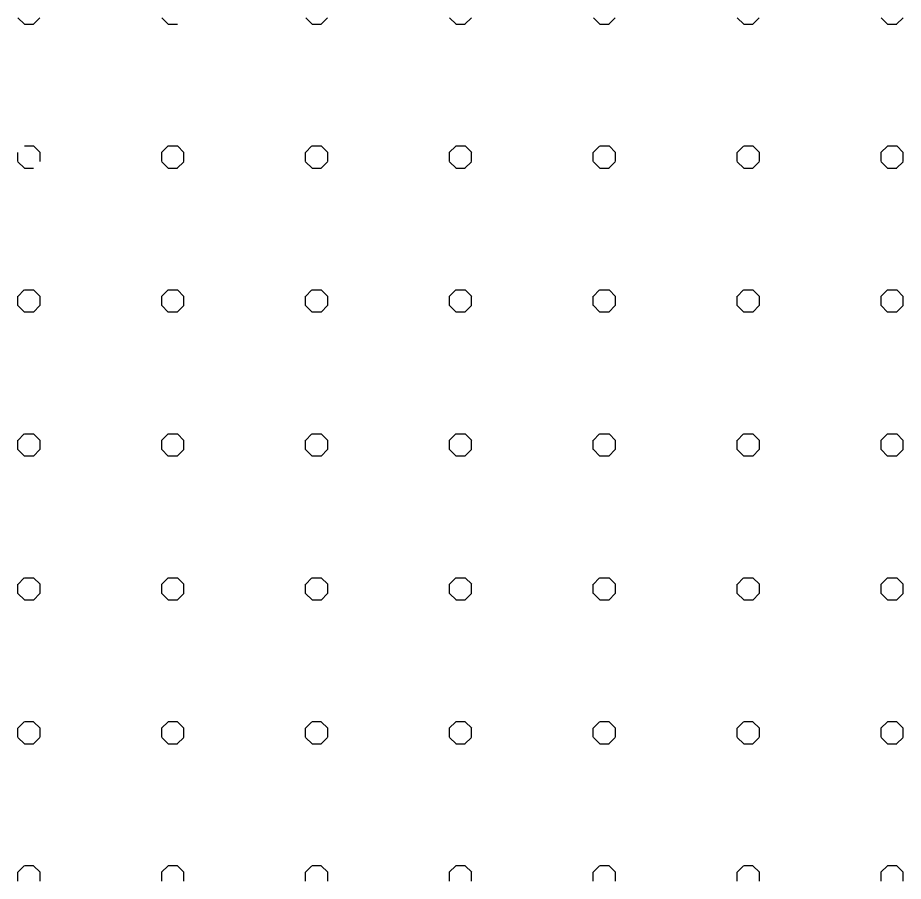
# Model space of a CAD drawing. Extents: x 427903 to 430077, y 4477233 to 4480385.
# Drawn here: x 429060.5 to 429245.2, y 4479474.7 to 4479654.7 of the extents above; entities that cross this region are included whole.
import ezdxf

# ---------------------------------------------------------------- set-up
doc = ezdxf.new("R2010")
doc.units = 0
doc.layers.add('TR_OZELMAHSUL', color=7, linetype='Continuous')

msp = doc.modelspace()

# ---------------------------------------------------------------- linework, layer by layer
at = {"layer": 'TR_OZELMAHSUL'}
for p, q in [((429061.91, 4479653.37), (429060.56, 4479654.72)), ((429063.78, 4479653.36), (429065.14, 4479654.72)), ((429091.91, 4479653.37), (429090.56, 4479654.72)), ((429121.91, 4479653.37), (429120.56, 4479654.72)), ((429123.78, 4479653.36), (429125.14, 4479654.72)), ((429123.78, 4479653.36), (429125.14, 4479654.72)), ((429151.91, 4479653.37), (429150.56, 4479654.72)), ((429153.78, 4479653.36), (429155.14, 4479654.71)), ((429181.91, 4479653.37), (429180.55, 4479654.72)), ((429183.78, 4479653.36), (429185.13, 4479654.71)), ((429211.91, 4479653.37), (429210.55, 4479654.72)), ((429213.78, 4479653.36), (429215.13, 4479654.71)), ((429241.91, 4479653.37), (429240.55, 4479654.72)), ((429243.78, 4479653.36), (429245.13, 4479654.71)), ((429061.9, 4479653.39), (429063.82, 4479653.39)), ((429091.9, 4479653.39), (429093.82, 4479653.39)), ((429121.9, 4479653.39), (429123.82, 4479653.39)), ((429151.9, 4479653.39), (429153.82, 4479653.39)), ((429181.9, 4479653.39), (429183.82, 4479653.39)), ((429211.9, 4479653.39), (429213.82, 4479653.39)), ((429241.9, 4479653.39), (429243.82, 4479653.39)), ((429060.54, 4479624.75), (429060.54, 4479626.66)), ((429061.9, 4479628.02), (429063.82, 4479628.02)), ((429065.18, 4479626.64), (429063.83, 4479627.99)), ((429065.17, 4479624.75), (429065.17, 4479626.66)), ((429090.51, 4479626.63), (429091.87, 4479627.99)), ((429090.51, 4479626.63), (429091.87, 4479627.99)), ((429090.54, 4479624.75), (429090.54, 4479626.66)), ((429091.9, 4479628.02), (429093.82, 4479628.02)), ((429095.18, 4479626.64), (429093.83, 4479627.99)), ((429095.17, 4479624.75), (429095.17, 4479626.66)), ((429120.51, 4479626.63), (429121.87, 4479627.99)), ((429120.54, 4479624.75), (429120.54, 4479626.66)), ((429121.9, 4479628.02), (429123.82, 4479628.02)), ((429125.18, 4479626.64), (429123.82, 4479627.99)), ((429125.17, 4479624.75), (429125.17, 4479626.66)), ((429150.51, 4479626.63), (429151.87, 4479627.98)), ((429150.54, 4479624.75), (429150.54, 4479626.66)), ((429151.9, 4479628.02), (429153.82, 4479628.02)), ((429155.18, 4479626.64), (429153.82, 4479627.99)), ((429155.17, 4479624.75), (429155.17, 4479626.66)), ((429180.51, 4479626.63), (429181.86, 4479627.98)), ((429180.54, 4479624.75), (429180.54, 4479626.66)), ((429181.9, 4479628.02), (429183.82, 4479628.02)), ((429185.18, 4479626.64), (429183.82, 4479627.99)), ((429185.17, 4479624.75), (429185.17, 4479626.66)), ((429210.51, 4479626.63), (429211.86, 4479627.98)), ((429210.54, 4479624.75), (429210.54, 4479626.66)), ((429211.9, 4479628.02), (429213.82, 4479628.02)), ((429215.18, 4479626.64), (429213.82, 4479627.99)), ((429215.17, 4479624.75), (429215.17, 4479626.66)), ((429240.51, 4479626.63), (429241.86, 4479627.98)), ((429240.54, 4479624.75), (429240.54, 4479626.66)), ((429241.9, 4479628.02), (429243.82, 4479628.02)), ((429245.18, 4479626.64), (429243.82, 4479627.99)), ((429245.17, 4479624.75), (429245.17, 4479626.66)), ((429061.91, 4479623.37), (429060.56, 4479624.72)), ((429091.91, 4479623.37), (429090.56, 4479624.72)), ((429093.78, 4479623.36), (429095.14, 4479624.72)), ((429093.78, 4479623.36), (429095.14, 4479624.72)), ((429121.91, 4479623.37), (429120.55, 4479624.72)), ((429123.78, 4479623.36), (429125.14, 4479624.72)), ((429151.91, 4479623.37), (429150.55, 4479624.72)), ((429153.78, 4479623.36), (429155.14, 4479624.71)), ((429181.91, 4479623.37), (429180.55, 4479624.72)), ((429183.78, 4479623.36), (429185.13, 4479624.71)), ((429211.91, 4479623.37), (429210.55, 4479624.72)), ((429213.78, 4479623.36), (429215.13, 4479624.71)), ((429241.91, 4479623.37), (429240.55, 4479624.72)), ((429243.78, 4479623.36), (429245.13, 4479624.71)), ((429061.9, 4479623.39), (429063.82, 4479623.39)), ((429091.9, 4479623.39), (429093.82, 4479623.39)), ((429121.9, 4479623.39), (429123.82, 4479623.39)), ((429151.9, 4479623.39), (429153.82, 4479623.39)), ((429181.9, 4479623.39), (429183.82, 4479623.39)), ((429211.9, 4479623.39), (429213.82, 4479623.39)), ((429241.9, 4479623.39), (429243.82, 4479623.39)), ((429060.51, 4479596.63), (429061.87, 4479597.99)), ((429060.51, 4479596.63), (429061.87, 4479597.99)), ((429061.9, 4479598.02), (429063.82, 4479598.02)), ((429065.18, 4479596.64), (429063.82, 4479597.99)), ((429090.51, 4479596.63), (429091.87, 4479597.99)), ((429091.9, 4479598.02), (429093.82, 4479598.02)), ((429095.18, 4479596.64), (429093.82, 4479597.99)), ((429120.51, 4479596.63), (429121.87, 4479597.99)), ((429121.9, 4479598.02), (429123.82, 4479598.02)), ((429125.18, 4479596.64), (429123.82, 4479597.99)), ((429150.51, 4479596.63), (429151.87, 4479597.99)), ((429151.9, 4479598.02), (429153.82, 4479598.02)), ((429155.18, 4479596.64), (429153.82, 4479597.99)), ((429180.51, 4479596.63), (429181.86, 4479597.98)), ((429181.9, 4479598.02), (429183.82, 4479598.02)), ((429185.18, 4479596.64), (429183.82, 4479597.99)), ((429210.51, 4479596.63), (429211.86, 4479597.98)), ((429211.9, 4479598.02), (429213.82, 4479598.02)), ((429215.18, 4479596.64), (429213.82, 4479597.99)), ((429240.51, 4479596.63), (429241.86, 4479597.98)), ((429241.9, 4479598.02), (429243.82, 4479598.02)), ((429245.18, 4479596.64), (429243.82, 4479597.99)), ((429060.54, 4479594.75), (429060.54, 4479596.66)), ((429065.17, 4479594.75), (429065.17, 4479596.66)), ((429090.54, 4479594.75), (429090.54, 4479596.66)), ((429095.17, 4479594.75), (429095.17, 4479596.66)), ((429120.54, 4479594.75), (429120.54, 4479596.66)), ((429125.17, 4479594.75), (429125.17, 4479596.66)), ((429150.54, 4479594.75), (429150.54, 4479596.66)), ((429155.17, 4479594.75), (429155.17, 4479596.66)), ((429180.54, 4479594.75), (429180.54, 4479596.66)), ((429185.17, 4479594.75), (429185.17, 4479596.66)), ((429210.54, 4479594.75), (429210.54, 4479596.66)), ((429215.17, 4479594.75), (429215.17, 4479596.66)), ((429240.54, 4479594.75), (429240.54, 4479596.66)), ((429245.17, 4479594.75), (429245.17, 4479596.66)), ((429061.91, 4479593.37), (429060.55, 4479594.72)), ((429061.9, 4479593.39), (429063.82, 4479593.39)), ((429063.78, 4479593.36), (429065.14, 4479594.72)), ((429063.78, 4479593.36), (429065.14, 4479594.72)), ((429091.91, 4479593.37), (429090.55, 4479594.72)), ((429091.9, 4479593.39), (429093.82, 4479593.39)), ((429093.78, 4479593.36), (429095.14, 4479594.72)), ((429121.91, 4479593.37), (429120.55, 4479594.72)), ((429121.9, 4479593.39), (429123.82, 4479593.39)), ((429123.78, 4479593.36), (429125.14, 4479594.72)), ((429151.91, 4479593.37), (429150.55, 4479594.72)), ((429151.9, 4479593.39), (429153.82, 4479593.39)), ((429153.78, 4479593.36), (429155.14, 4479594.72)), ((429181.91, 4479593.37), (429180.55, 4479594.72)), ((429181.9, 4479593.39), (429183.82, 4479593.39)), ((429183.78, 4479593.36), (429185.13, 4479594.71)), ((429211.91, 4479593.37), (429210.55, 4479594.72)), ((429211.9, 4479593.39), (429213.82, 4479593.39)), ((429213.78, 4479593.36), (429215.13, 4479594.71)), ((429241.91, 4479593.37), (429240.55, 4479594.72)), ((429241.9, 4479593.39), (429243.82, 4479593.39)), ((429243.78, 4479593.36), (429245.13, 4479594.71)), ((429060.51, 4479566.63), (429061.87, 4479567.99)), ((429061.9, 4479568.02), (429063.82, 4479568.02)), ((429061.9, 4479568.02), (429063.82, 4479568.02)), ((429065.18, 4479566.64), (429063.82, 4479567.99)), ((429090.51, 4479566.63), (429091.87, 4479567.99)), ((429091.9, 4479568.02), (429093.82, 4479568.02)), ((429091.9, 4479568.02), (429093.82, 4479568.02)), ((429095.18, 4479566.64), (429093.82, 4479567.99)), ((429120.51, 4479566.63), (429121.87, 4479567.99)), ((429121.9, 4479568.02), (429123.82, 4479568.02)), ((429121.9, 4479568.02), (429123.82, 4479568.02)), ((429125.18, 4479566.64), (429123.82, 4479567.99)), ((429150.51, 4479566.63), (429151.87, 4479567.99)), ((429151.9, 4479568.02), (429153.82, 4479568.02)), ((429151.9, 4479568.02), (429153.82, 4479568.02)), ((429155.18, 4479566.64), (429153.82, 4479567.99)), ((429180.51, 4479566.63), (429181.86, 4479567.98)), ((429181.9, 4479568.02), (429183.82, 4479568.02)), ((429181.9, 4479568.02), (429183.82, 4479568.02)), ((429185.18, 4479566.64), (429183.82, 4479567.99)), ((429210.51, 4479566.63), (429211.86, 4479567.98)), ((429211.9, 4479568.02), (429213.82, 4479568.02)), ((429211.9, 4479568.02), (429213.82, 4479568.02)), ((429215.18, 4479566.64), (429213.82, 4479567.99)), ((429240.51, 4479566.63), (429241.86, 4479567.98)), ((429241.9, 4479568.02), (429243.82, 4479568.02)), ((429241.9, 4479568.02), (429243.82, 4479568.02)), ((429245.18, 4479566.64), (429243.82, 4479567.99)), ((429060.54, 4479564.75), (429060.54, 4479566.66)), ((429065.17, 4479564.75), (429065.17, 4479566.66)), ((429090.54, 4479564.75), (429090.54, 4479566.66)), ((429095.17, 4479564.75), (429095.17, 4479566.66)), ((429120.54, 4479564.75), (429120.54, 4479566.66)), ((429125.17, 4479564.75), (429125.17, 4479566.66)), ((429150.54, 4479564.75), (429150.54, 4479566.66)), ((429155.17, 4479564.75), (429155.17, 4479566.66)), ((429180.54, 4479564.75), (429180.54, 4479566.66)), ((429185.17, 4479564.75), (429185.17, 4479566.66)), ((429210.54, 4479564.75), (429210.54, 4479566.66)), ((429215.17, 4479564.75), (429215.17, 4479566.66)), ((429240.54, 4479564.75), (429240.54, 4479566.66)), ((429245.17, 4479564.75), (429245.17, 4479566.66)), ((429061.91, 4479563.37), (429060.55, 4479564.72)), ((429063.78, 4479563.36), (429065.14, 4479564.72)), ((429091.91, 4479563.37), (429090.55, 4479564.72)), ((429093.78, 4479563.36), (429095.14, 4479564.72)), ((429121.91, 4479563.37), (429120.55, 4479564.72)), ((429123.78, 4479563.36), (429125.14, 4479564.72)), ((429151.91, 4479563.37), (429150.55, 4479564.72)), ((429153.78, 4479563.36), (429155.14, 4479564.72)), ((429181.91, 4479563.37), (429180.55, 4479564.72)), ((429183.78, 4479563.36), (429185.13, 4479564.71)), ((429211.91, 4479563.37), (429210.55, 4479564.72)), ((429213.78, 4479563.36), (429215.13, 4479564.71)), ((429241.91, 4479563.37), (429240.55, 4479564.72)), ((429243.78, 4479563.36), (429245.13, 4479564.71)), ((429061.9, 4479563.39), (429063.82, 4479563.39)), ((429061.9, 4479563.39), (429063.82, 4479563.39)), ((429091.9, 4479563.39), (429093.82, 4479563.39)), ((429091.9, 4479563.39), (429093.82, 4479563.39)), ((429121.9, 4479563.39), (429123.82, 4479563.39)), ((429121.9, 4479563.39), (429123.82, 4479563.39)), ((429151.9, 4479563.39), (429153.82, 4479563.39)), ((429151.9, 4479563.39), (429153.82, 4479563.39)), ((429181.9, 4479563.39), (429183.82, 4479563.39)), ((429181.9, 4479563.39), (429183.82, 4479563.39)), ((429211.9, 4479563.39), (429213.82, 4479563.39)), ((429211.9, 4479563.39), (429213.82, 4479563.39)), ((429241.9, 4479563.39), (429243.82, 4479563.39)), ((429241.9, 4479563.39), (429243.82, 4479563.39)), ((429060.51, 4479536.63), (429061.87, 4479537.99)), ((429061.9, 4479538.02), (429063.82, 4479538.02)), ((429065.18, 4479536.64), (429063.82, 4479537.99)), ((429090.51, 4479536.63), (429091.87, 4479537.99)), ((429091.9, 4479538.02), (429093.82, 4479538.02)), ((429095.18, 4479536.64), (429093.82, 4479537.99)), ((429120.51, 4479536.63), (429121.87, 4479537.99)), ((429121.9, 4479538.02), (429123.82, 4479538.02)), ((429125.18, 4479536.64), (429123.82, 4479537.99)), ((429150.51, 4479536.63), (429151.87, 4479537.99)), ((429151.9, 4479538.02), (429153.82, 4479538.02)), ((429155.18, 4479536.64), (429153.82, 4479537.99)), ((429180.51, 4479536.63), (429181.86, 4479537.99)), ((429181.9, 4479538.02), (429183.82, 4479538.02)), ((429185.18, 4479536.64), (429183.82, 4479537.99)), ((429210.51, 4479536.63), (429211.86, 4479537.98)), ((429211.9, 4479538.02), (429213.82, 4479538.02)), ((429215.18, 4479536.64), (429213.82, 4479537.99)), ((429240.51, 4479536.63), (429241.86, 4479537.98)), ((429241.9, 4479538.02), (429243.82, 4479538.02)), ((429245.18, 4479536.64), (429243.82, 4479537.99)), ((429060.54, 4479534.75), (429060.54, 4479536.66)), ((429065.17, 4479534.75), (429065.17, 4479536.66)), ((429090.54, 4479534.75), (429090.54, 4479536.66)), ((429095.17, 4479534.75), (429095.17, 4479536.66)), ((429120.54, 4479534.75), (429120.54, 4479536.66)), ((429125.17, 4479534.75), (429125.17, 4479536.66)), ((429150.54, 4479534.75), (429150.54, 4479536.66)), ((429155.17, 4479534.75), (429155.17, 4479536.66)), ((429180.54, 4479534.75), (429180.54, 4479536.66)), ((429185.17, 4479534.75), (429185.17, 4479536.66)), ((429210.54, 4479534.75), (429210.54, 4479536.66)), ((429215.17, 4479534.75), (429215.17, 4479536.66)), ((429240.54, 4479534.75), (429240.54, 4479536.66)), ((429245.17, 4479534.75), (429245.17, 4479536.66)), ((429061.91, 4479533.37), (429060.55, 4479534.72)), ((429063.78, 4479533.36), (429065.14, 4479534.72)), ((429091.91, 4479533.37), (429090.55, 4479534.72)), ((429093.78, 4479533.36), (429095.14, 4479534.72)), ((429121.91, 4479533.37), (429120.55, 4479534.72)), ((429123.78, 4479533.36), (429125.14, 4479534.72)), ((429151.91, 4479533.37), (429150.55, 4479534.72)), ((429153.78, 4479533.36), (429155.14, 4479534.72)), ((429181.91, 4479533.37), (429180.55, 4479534.72)), ((429183.78, 4479533.36), (429185.13, 4479534.72)), ((429211.91, 4479533.37), (429210.55, 4479534.72)), ((429213.78, 4479533.36), (429215.13, 4479534.71)), ((429241.91, 4479533.37), (429240.55, 4479534.72)), ((429243.78, 4479533.36), (429245.13, 4479534.71)), ((429061.9, 4479533.39), (429063.82, 4479533.39)), ((429091.9, 4479533.39), (429093.82, 4479533.39)), ((429121.9, 4479533.39), (429123.82, 4479533.39)), ((429151.9, 4479533.39), (429153.82, 4479533.39)), ((429181.9, 4479533.39), (429183.82, 4479533.39)), ((429211.9, 4479533.39), (429213.82, 4479533.39)), ((429241.9, 4479533.39), (429243.82, 4479533.39)), ((429060.51, 4479506.63), (429061.87, 4479507.99)), ((429060.54, 4479504.75), (429060.54, 4479506.66)), ((429061.9, 4479508.02), (429063.82, 4479508.02)), ((429065.18, 4479506.64), (429063.82, 4479507.99)), ((429065.17, 4479504.75), (429065.17, 4479506.66)), ((429090.51, 4479506.63), (429091.87, 4479507.99)), ((429090.54, 4479504.75), (429090.54, 4479506.66)), ((429091.9, 4479508.02), (429093.82, 4479508.02)), ((429095.18, 4479506.64), (429093.82, 4479507.99)), ((429095.17, 4479504.75), (429095.17, 4479506.66)), ((429120.51, 4479506.63), (429121.87, 4479507.99)), ((429120.54, 4479504.75), (429120.54, 4479506.66)), ((429121.9, 4479508.02), (429123.82, 4479508.02)), ((429125.18, 4479506.64), (429123.82, 4479507.99)), ((429125.17, 4479504.75), (429125.17, 4479506.66)), ((429150.51, 4479506.63), (429151.87, 4479507.99)), ((429150.54, 4479504.75), (429150.54, 4479506.66)), ((429151.9, 4479508.02), (429153.82, 4479508.02)), ((429155.18, 4479506.64), (429153.82, 4479507.99)), ((429155.17, 4479504.75), (429155.17, 4479506.66)), ((429180.51, 4479506.63), (429181.86, 4479507.99)), ((429180.54, 4479504.75), (429180.54, 4479506.66)), ((429181.9, 4479508.02), (429183.82, 4479508.02)), ((429185.18, 4479506.64), (429183.82, 4479507.99)), ((429185.17, 4479504.75), (429185.17, 4479506.66)), ((429210.51, 4479506.63), (429211.86, 4479507.98)), ((429210.54, 4479504.75), (429210.54, 4479506.66)), ((429211.9, 4479508.02), (429213.82, 4479508.02)), ((429215.18, 4479506.64), (429213.82, 4479507.99)), ((429215.17, 4479504.75), (429215.17, 4479506.66)), ((429240.51, 4479506.63), (429241.86, 4479507.98)), ((429240.54, 4479504.75), (429240.54, 4479506.66)), ((429241.9, 4479508.02), (429243.82, 4479508.02)), ((429245.17, 4479506.64), (429243.82, 4479507.99)), ((429245.17, 4479504.75), (429245.17, 4479506.66)), ((429061.91, 4479503.37), (429060.55, 4479504.72)), ((429063.78, 4479503.36), (429065.14, 4479504.72)), ((429091.91, 4479503.37), (429090.55, 4479504.72)), ((429093.78, 4479503.36), (429095.14, 4479504.72)), ((429121.91, 4479503.37), (429120.55, 4479504.72)), ((429123.78, 4479503.36), (429125.14, 4479504.72)), ((429151.91, 4479503.37), (429150.55, 4479504.72)), ((429153.78, 4479503.36), (429155.14, 4479504.72)), ((429181.91, 4479503.37), (429180.55, 4479504.72)), ((429183.78, 4479503.36), (429185.13, 4479504.72)), ((429211.91, 4479503.37), (429210.55, 4479504.72)), ((429213.78, 4479503.36), (429215.13, 4479504.71)), ((429241.9, 4479503.37), (429240.55, 4479504.72)), ((429243.78, 4479503.36), (429245.13, 4479504.71)), ((429061.9, 4479503.39), (429063.82, 4479503.39)), ((429091.9, 4479503.39), (429093.82, 4479503.39)), ((429121.9, 4479503.39), (429123.82, 4479503.39)), ((429151.9, 4479503.39), (429153.82, 4479503.39)), ((429181.9, 4479503.39), (429183.82, 4479503.39)), ((429211.9, 4479503.39), (429213.82, 4479503.39)), ((429241.9, 4479503.39), (429243.82, 4479503.39)), ((429060.51, 4479476.63), (429061.87, 4479477.99)), ((429061.9, 4479478.02), (429063.82, 4479478.02)), ((429061.9, 4479478.02), (429063.82, 4479478.02)), ((429065.18, 4479476.64), (429063.82, 4479478)), ((429090.51, 4479476.63), (429091.87, 4479477.99)), ((429091.9, 4479478.02), (429093.82, 4479478.02)), ((429091.9, 4479478.02), (429093.82, 4479478.02)), ((429095.18, 4479476.64), (429093.82, 4479478)), ((429120.51, 4479476.63), (429121.87, 4479477.99)), ((429121.9, 4479478.02), (429123.82, 4479478.02)), ((429121.9, 4479478.02), (429123.82, 4479478.02)), ((429125.18, 4479476.64), (429123.82, 4479478)), ((429150.51, 4479476.63), (429151.87, 4479477.99)), ((429151.9, 4479478.02), (429153.82, 4479478.02)), ((429151.9, 4479478.02), (429153.82, 4479478.02)), ((429155.18, 4479476.64), (429153.82, 4479478)), ((429180.51, 4479476.63), (429181.86, 4479477.99)), ((429181.9, 4479478.02), (429183.82, 4479478.02)), ((429181.9, 4479478.02), (429183.82, 4479478.02)), ((429185.17, 4479476.64), (429183.82, 4479478)), ((429210.51, 4479476.63), (429211.86, 4479477.98)), ((429211.9, 4479478.02), (429213.82, 4479478.02)), ((429211.9, 4479478.02), (429213.82, 4479478.02)), ((429215.17, 4479476.64), (429213.82, 4479478)), ((429240.51, 4479476.63), (429241.86, 4479477.98)), ((429241.9, 4479478.02), (429243.82, 4479478.02)), ((429241.9, 4479478.02), (429243.82, 4479478.02)), ((429245.17, 4479476.64), (429243.82, 4479478)), ((429060.54, 4479474.75), (429060.54, 4479476.66)), ((429065.17, 4479474.75), (429065.17, 4479476.66)), ((429090.54, 4479474.75), (429090.54, 4479476.66)), ((429095.17, 4479474.75), (429095.17, 4479476.66)), ((429120.54, 4479474.75), (429120.54, 4479476.66)), ((429125.17, 4479474.75), (429125.17, 4479476.66)), ((429150.54, 4479474.75), (429150.54, 4479476.66)), ((429155.17, 4479474.75), (429155.17, 4479476.66)), ((429180.54, 4479474.75), (429180.54, 4479476.66)), ((429185.17, 4479474.75), (429185.17, 4479476.66)), ((429210.54, 4479474.75), (429210.54, 4479476.66)), ((429215.17, 4479474.75), (429215.17, 4479476.66)), ((429240.54, 4479474.75), (429240.54, 4479476.66)), ((429245.17, 4479474.75), (429245.17, 4479476.66))]:
    msp.add_line(p, q, dxfattribs=at)

doc.saveas('drawing.dxf')
